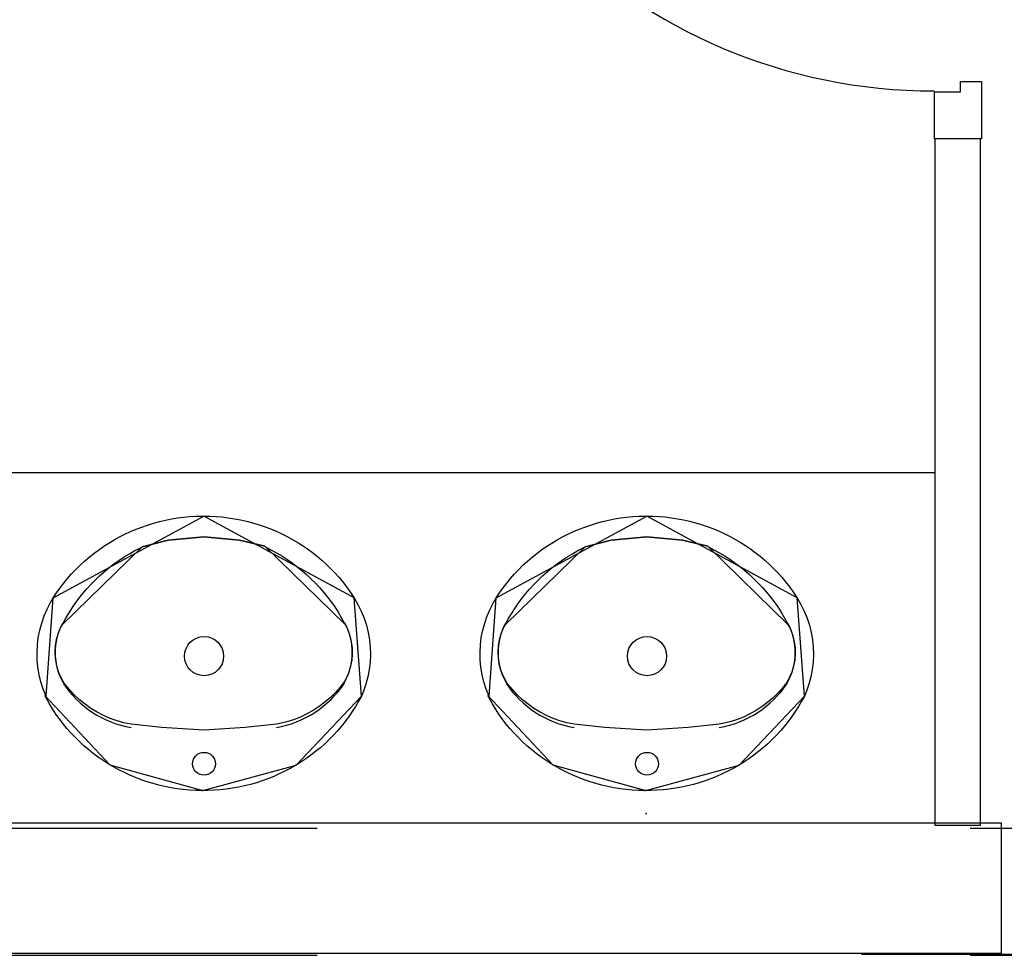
# Model space of a CAD drawing. Header units: millimetres. Extents: x -15 to 127, y -65 to 67.
# Tile 430 of 476: x 112.65 to 112.8, y 30.035 to 30.178. Entities that reach past the tile are written whole.
import ezdxf

# ---------------------------------------------------------------- set-up
doc = ezdxf.new("R2010")
doc.units = ezdxf.units.MM
doc.header["$MEASUREMENT"] = 0
doc.linetypes.add('PC_DASH_2', pattern=[0.125, 0.05555555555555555, -0.06944444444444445])
doc.layers.add('Calque 5', color=7, linetype='Continuous')

# ---------------------------------------------------------------- blocks, each defined once
blk = doc.blocks.new('PD_31655')
at = {"layer": 'Calque 5', "color": 0}
for p, q in [((45.25850245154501, -36.75843498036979), (45.25850245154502, -36.76723442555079)), ((45.25129266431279, -36.76002463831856), (45.25129266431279, -36.76723442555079)), ((45.25850245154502, -36.76723442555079), (45.25129266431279, -36.76723442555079))]:
    blk.add_line(p, q, dxfattribs=at)
blk.add_lwpolyline([(45.25129266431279, -36.76002463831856), (45.25529810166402, -36.76002463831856), (45.25529810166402, -36.75843498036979), (45.25850245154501, -36.75843498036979), (45.25850245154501, -36.76002463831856)], dxfattribs=at)
blk = doc.blocks.new('PD_31656')
at = {"layer": 'Calque 5', "color": 0}
for points in [[(45.17358429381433, -36.68090365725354), (45.17358429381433, -36.6768982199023), (45.16822945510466, -36.6768982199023), (45.16822945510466, -36.68090365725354), (45.17358429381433, -36.68090365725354)], [(45.25122945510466, -36.68090365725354), (45.25122945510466, -36.6768982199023), (45.24587461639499, -36.6768982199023), (45.24587461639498, -36.68090365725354), (45.25122945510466, -36.68090365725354)]]:
    blk.add_lwpolyline(points, dxfattribs=at)
blk = doc.blocks.new('PD_31654')
at = {"layer": 'Calque 5', "color": 0}
blk.add_line((45.25850245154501, -36.67189142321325), (45.25129266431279, -36.67189142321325), dxfattribs=at)
for points in [[(45.25529810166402, -36.6768982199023), (45.25529810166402, -36.67848787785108), (45.25850245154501, -36.67848787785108), (45.25850245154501, -36.67189142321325), (45.25129266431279, -36.67189142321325), (45.25129266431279, -36.6768982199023), (45.25529810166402, -36.6768982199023)], [(45.16818537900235, -36.6768982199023), (45.16818537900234, -36.68090365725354), (45.25129266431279, -36.68090365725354), (45.25129266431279, -36.6768982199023), (45.16818537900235, -36.6768982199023)]]:
    blk.add_lwpolyline(points, dxfattribs=at)
blk.add_arc((45.25129266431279, -36.67689821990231), 0.08300000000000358, 180, 270, dxfattribs=at)
at = {"layer": 'Calque 5'}
for name in ['PD_31656', 'PD_31655']:
    blk.add_blockref(name, (0, 0), dxfattribs=at)
blk = doc.blocks.new('PD_31659')
at = {"layer": 'Calque 5', "color": 0}
for points in [[(45.13945478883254, -36.82499152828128), (45.14039806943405, -36.82500968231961), (45.14134012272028, -36.82505965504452), (45.14227979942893, -36.82514138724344), (45.14321595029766, -36.82525477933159), (45.14414744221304, -36.82539969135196), (45.14507313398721, -36.82557594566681), (45.14599189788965, -36.82578332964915), (45.14690261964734, -36.82602159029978), (45.14780418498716, -36.82629043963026), (45.14869549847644, -36.82658954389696), (45.14957547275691, -36.82691854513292), (45.15044303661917, -36.82727703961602), (45.1512971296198, -36.82766458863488), (45.15213671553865, -36.82808072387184), (45.15296077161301, -36.828524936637), (45.15376828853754, -36.82899668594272), (45.15455828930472, -36.8294953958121), (45.15532980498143, -36.83002045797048), (45.15608190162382, -36.83057123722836), (45.15681365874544, -36.83114705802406), (45.15752418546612, -36.83174722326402), (45.15821261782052, -36.83237099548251), (45.1588781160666, -36.83301762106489), (45.15951986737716, -36.83368630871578), (45.16013709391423, -36.83437624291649), (45.16072904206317, -36.835086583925), (45.16129498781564, -36.83581647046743), (45.16183424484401, -36.83656500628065), (45.16234615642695, -36.83733128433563), (45.16247784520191, -36.83753830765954), (45.16305980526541, -36.83853351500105), (45.16356843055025, -36.8395652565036), (45.16400138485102, -36.84062879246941), (45.1643565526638, -36.84171893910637), (45.16463220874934, -36.84283038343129), (45.16482700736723, -36.84395771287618), (45.16494000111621, -36.8450954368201), (45.16497063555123, -36.84623800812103), (45.1649187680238, -36.84737986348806), (45.16478464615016, -36.84851543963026), (45.16456892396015, -36.84963920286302), (45.16427265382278, -36.85074567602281), (45.16389727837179, -36.85182947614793), (45.163594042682, -36.85255916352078), (45.16315798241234, -36.85336889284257), (45.16269273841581, -36.85416348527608), (45.16219909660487, -36.85494189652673), (45.16167765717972, -36.85570317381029), (45.16112905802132, -36.85644639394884), (45.16055396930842, -36.85717064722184), (45.15995308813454, -36.85787505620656), (45.15932714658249, -36.85855875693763), (45.15867690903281, -36.85922092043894), (45.15800316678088, -36.85986073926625), (45.15730674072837, -36.86047743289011), (45.15658848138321, -36.86107025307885), (45.1558492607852, -36.86163847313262), (45.15508998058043, -36.86218140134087), (45.1543115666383, -36.86269837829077), (45.15351496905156, -36.8631887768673), (45.15270115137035, -36.86365199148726), (45.15187111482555, -36.8640874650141), (45.15102586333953, -36.86449466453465), (45.15016642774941, -36.86487309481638), (45.14929385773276, -36.86522229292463), (45.1484092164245, -36.86554183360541), (45.1475135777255, -36.865831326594), (45.14660803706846, -36.86609042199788), (45.14569369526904, -36.8663188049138), (45.14477166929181, -36.86651619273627), (45.14384307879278, -36.86668234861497), (45.14290905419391, -36.86681707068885), (45.14197073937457, -36.8669201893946), (45.14102927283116, -36.86699158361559), (45.140085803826, -36.86703116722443), (45.13914147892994, -36.86703888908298), (45.13819745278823, -36.8670147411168), (45.13725487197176, -36.8669587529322), (45.13631488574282, -36.86687099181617), (45.13537864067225, -36.86675156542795), (45.13444727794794, -36.86660061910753), (45.13352192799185, -36.86641833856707), (45.13260372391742, -36.86620494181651), (45.13169377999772, -36.8659606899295), (45.13079320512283, -36.8656858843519), (45.12990310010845, -36.86538085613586), (45.12902454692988, -36.86504597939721), (45.12815861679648, -36.86468165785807), (45.12730636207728, -36.86428834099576), (45.12646882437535, -36.86386650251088), (45.12564702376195, -36.86341666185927), (45.12484195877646, -36.86293936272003), (45.1240546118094, -36.86243518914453), (45.12328594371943, -36.86190475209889), (45.12253689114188, -36.86134870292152), (45.12180836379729, -36.86076771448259), (45.12110124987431, -36.86016249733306), (45.12041641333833, -36.8595337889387), (45.11975468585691, -36.85888235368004), (45.11911687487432, -36.85820898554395), (45.11850375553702, -36.85751450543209), (45.11791607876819, -36.85679976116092), (45.11735455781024, -36.85606561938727), (45.1168198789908, -36.85531297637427), (45.11631268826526, -36.85454274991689), (45.11583361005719, -36.85375587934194), (45.11538322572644, -36.8529533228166), (45.11512928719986, -36.85246914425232), (45.11531555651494, -36.85255916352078), (45.11488679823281, -36.85149403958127), (45.11453593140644, -36.85040259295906), (45.11426465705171, -36.84929013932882), (45.11407430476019, -36.84816209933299), (45.11396579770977, -36.84702396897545), (45.11393966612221, -36.84588129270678), (45.11399603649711, -36.84473963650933), (45.1141346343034, -36.84360456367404), (45.1143547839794, -36.84248160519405), (45.11465541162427, -36.84137623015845), (45.11503505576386, -36.84029382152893), (45.11549186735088, -36.83923965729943), (45.11602361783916, -36.83821887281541), (45.11643161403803, -36.83753859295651), (45.11693626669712, -36.83676747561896), (45.1174682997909, -36.83601412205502), (45.11802720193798, -36.83527918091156), (45.11861228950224, -36.83456354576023), (45.11922285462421, -36.83386809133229), (45.11985814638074, -36.83319366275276), (45.12051739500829, -36.83254108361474), (45.12119979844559, -36.83191114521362), (45.12190452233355, -36.83130462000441), (45.12263070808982, -36.83072224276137), (45.12337747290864, -36.83016472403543), (45.12414390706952, -36.82963274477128), (45.12492907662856, -36.82912695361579), (45.12573202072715, -36.82864796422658), (45.12655176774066, -36.82819636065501), (45.12738731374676, -36.82777269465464), (45.12823764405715, -36.82737748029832), (45.12910172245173, -36.82701120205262), (45.12997849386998, -36.82667430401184), (45.13086688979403, -36.8263671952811), (45.13176583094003, -36.8260902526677), (45.13267422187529, -36.82584381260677), (45.13359095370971, -36.82562817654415), (45.13451490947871, -36.82544360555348), (45.13544496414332, -36.82529032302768), (45.13637998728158, -36.82516852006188), (45.13731883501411, -36.82507834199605), (45.13826036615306, -36.8250198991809), (45.13920343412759, -36.82499326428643), (45.13945479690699, -36.8249915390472)], [(45.11643174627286, -36.83753832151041), (45.13945479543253, -36.8249915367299)], [(45.16247784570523, -36.83753830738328), (45.13945478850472, -36.82499152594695)], [(45.11531555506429, -36.85255916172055), (45.11643161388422, -36.83753859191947)], [(45.16359404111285, -36.85255916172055), (45.16247798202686, -36.83753859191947)], [(45.11512928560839, -36.85246914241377), (45.12508494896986, -36.86308737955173), (45.13933293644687, -36.86703989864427), (45.15359651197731, -36.86314029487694), (45.16359426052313, -36.85255908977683)]]:
    blk.add_lwpolyline(points, dxfattribs=at)
blk = doc.blocks.new('PD_31660')
at = {"layer": 'Calque 5', "color": 0}
for points in [[(45.11782696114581, -36.84158604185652), (45.11827055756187, -36.84076136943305), (45.11874364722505, -36.8399521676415), (45.11924565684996, -36.83915942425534), (45.11977597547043, -36.8383841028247), (45.12033395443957, -36.83762714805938), (45.12091891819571, -36.83688948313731), (45.12153014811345, -36.83617200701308), (45.12216690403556, -36.83547559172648), (45.12282841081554, -36.83480109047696), (45.12351385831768, -36.83414931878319), (45.1242224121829, -36.83352107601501), (45.12495321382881, -36.83291712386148), (45.12570536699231, -36.83233820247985), (45.12647795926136, -36.83178501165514), (45.12727004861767, -36.8312582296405), (45.12808066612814, -36.8307584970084), (45.12890883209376, -36.830286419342), (45.12975352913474, -36.8298425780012), (45.13001297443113, -36.82971355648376), (45.13402467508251, -36.82867928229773), (45.13950130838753, -36.82818450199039), (45.14495478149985, -36.82870167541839), (45.14880360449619, -36.8296235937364), (45.14889663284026, -36.8297135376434), (45.14974614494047, -36.83014870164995), (45.15057943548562, -36.8306122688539), (45.15139548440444, -36.83110367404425), (45.15219329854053, -36.83162231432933), (45.15297190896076, -36.83216755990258), (45.15373036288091, -36.83273874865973), (45.15446773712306, -36.83333518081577), (45.15518313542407, -36.83395613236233), (45.15587568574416, -36.8346008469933), (45.15654454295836, -36.8352685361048), (45.15718889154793, -36.83595838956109), (45.15780795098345, -36.83666956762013), (45.15840095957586, -36.83740119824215), (45.15896720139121, -36.83815239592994), (45.15950598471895, -36.83892224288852), (45.16001665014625, -36.83970980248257), (45.16049858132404, -36.84051411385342), (45.160951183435, -36.84133419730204), (45.16108264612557, -36.84158602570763), (45.16150054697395, -36.84243785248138), (45.1618240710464, -36.84332724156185), (45.16204967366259, -36.84424445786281), (45.16217488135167, -36.84517945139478), (45.16219832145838, -36.84612197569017), (45.16211973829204, -36.84706170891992), (45.16193999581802, -36.84798834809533), (45.16166105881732, -36.84889174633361), (45.16128598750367, -36.8497620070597), (45.16098962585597, -36.85031034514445), (45.16033542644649, -36.85118209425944), (45.15961994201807, -36.85200742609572), (45.15884665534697, -36.8527824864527), (45.15801933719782, -36.85350350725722), (45.15714201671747, -36.8541669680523), (45.15621896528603, -36.85476964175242), (45.15525468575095, -36.85530858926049), (45.15425386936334, -36.85578118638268), (45.15322139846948, -36.85618513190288), (45.15216229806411, -36.85651845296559), (45.1510817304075, -36.85677953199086), (45.15057104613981, -36.85687636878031), (45.14580352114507, -36.85739354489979), (45.13950130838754, -36.85777579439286), (45.13301296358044, -36.85735981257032), (45.12833855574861, -36.85687636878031), (45.12724976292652, -36.85664949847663), (45.12617998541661, -36.85634974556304), (45.12513443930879, -36.85597857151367), (45.12411821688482, -36.85553777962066), (45.12313627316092, -36.85502952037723), (45.1221933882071, -36.85445627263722), (45.12129415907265, -36.85382082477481), (45.1204429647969, -36.85312627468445), (45.11964395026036, -36.85237600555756), (45.1189010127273, -36.85157367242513), (45.1182177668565, -36.85072318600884), (45.11791998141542, -36.8503105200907), (45.11748400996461, -36.8494670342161), (45.11714158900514, -36.84858428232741), (45.11689648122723, -36.84767175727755), (45.11675136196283, -36.84673945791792), (45.11670782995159, -36.84579760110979), (45.11676635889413, -36.84485650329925), (45.11692630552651, -36.84392647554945), (45.11718591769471, -36.84301771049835), (45.11754235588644, -36.84214015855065), (45.11782696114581, -36.84158603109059)], [(45.14880360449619, -36.8296235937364), (45.14495478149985, -36.82870167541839), (45.13950130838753, -36.82818450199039), (45.13402467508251, -36.82867928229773), (45.13001314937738, -36.82971371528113)], [(45.11782696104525, -36.84158604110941), (45.13001297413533, -36.82971355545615)], [(45.16108264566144, -36.84158602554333), (45.14889663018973, -36.82971353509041)], [(45.15057104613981, -36.85687636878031), (45.14580352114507, -36.85739354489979), (45.13950130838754, -36.85777579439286), (45.13301296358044, -36.85735981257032), (45.12833855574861, -36.85687636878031)]]:
    blk.add_lwpolyline(points, dxfattribs=at)
for centre, radius, start, end in [((45.12602314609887, -36.84586694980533), 0.00931559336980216, 151.6224822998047, 209.5588531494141), ((45.15288645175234, -36.84586694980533), 0.009315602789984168, 330.4411468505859, 28.37751770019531), ((45.13115373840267, -36.8416895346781), 0.01595715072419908, 213.9699401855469, 259.8386077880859), ((45.14775585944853, -36.84168952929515), 0.01595716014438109, 280.161392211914, 326.0300598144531)]:
    blk.add_arc(centre, radius, start, end, dxfattribs=at)
blk = doc.blocks.new('PD_31658')
at = {"layer": 'Calque 5', "color": 0}
for points in [[(45.14880360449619, -36.8296235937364), (45.14495478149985, -36.82870167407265), (45.13950130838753, -36.82818450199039), (45.13402467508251, -36.828679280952), (45.13001314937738, -36.82971371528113)], [(45.11782696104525, -36.84158604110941), (45.13001297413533, -36.82971355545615)], [(45.16108264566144, -36.84158602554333), (45.14889663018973, -36.82971353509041)], [(45.15057104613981, -36.85687636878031), (45.14580351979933, -36.85739354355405), (45.13950130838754, -36.85777579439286), (45.13301296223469, -36.85735981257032), (45.12833855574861, -36.85687636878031)]]:
    blk.add_lwpolyline(points, dxfattribs=at)
for centre, radius in [((45.1395067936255, -36.84644914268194), 0.002999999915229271), ((45.13950182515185, -36.86293267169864), 0.001750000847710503)]:
    blk.add_circle(centre, radius, dxfattribs=at)
for centre, radius, start, end in [((45.12602314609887, -36.84586694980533), 0.00931559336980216, 151.6224822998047, 209.5588531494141), ((45.15288645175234, -36.84586694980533), 0.009315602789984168, 330.4411468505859, 28.37751770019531), ((45.13115373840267, -36.8416895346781), 0.01595715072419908, 213.9699401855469, 259.8386077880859), ((45.14775585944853, -36.84168952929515), 0.01595716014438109, 280.161392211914, 326.0300598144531)]:
    blk.add_arc(centre, radius, start, end, dxfattribs=at)
at = {"layer": 'Calque 5'}
for name in ['PD_31659', 'PD_31660']:
    blk.add_blockref(name, (0, 0), dxfattribs=at)
blk = doc.blocks.new('PD_31663')
at = {"layer": 'Calque 5', "color": 0}
for points in [[(45.20726535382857, -36.82499152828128), (45.20820863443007, -36.82500968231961), (45.20915068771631, -36.82505965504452), (45.21009036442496, -36.82514138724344), (45.21102651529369, -36.82525477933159), (45.21195800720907, -36.82539969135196), (45.21288369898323, -36.82557594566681), (45.21380246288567, -36.82578332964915), (45.21471318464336, -36.82602159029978), (45.21561474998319, -36.82629043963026), (45.21650606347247, -36.82658954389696), (45.21738603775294, -36.82691854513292), (45.2182536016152, -36.82727703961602), (45.21910769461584, -36.82766458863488), (45.21994728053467, -36.82808072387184), (45.22077133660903, -36.828524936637), (45.22157885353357, -36.82899668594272), (45.22236885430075, -36.8294953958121), (45.22314036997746, -36.83002045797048), (45.22389246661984, -36.83057123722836), (45.22462422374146, -36.83114705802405), (45.22533475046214, -36.83174722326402), (45.22602318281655, -36.83237099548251), (45.22668868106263, -36.83301762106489), (45.22733043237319, -36.83368630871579), (45.22794765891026, -36.83437624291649), (45.2285396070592, -36.835086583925), (45.22910555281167, -36.83581647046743), (45.22964480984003, -36.83656500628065), (45.23015672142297, -36.83733128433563), (45.23028841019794, -36.83753830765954), (45.23087037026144, -36.83853351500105), (45.23137899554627, -36.8395652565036), (45.23181194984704, -36.84062879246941), (45.23216711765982, -36.84171893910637), (45.23244277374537, -36.84283038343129), (45.23263757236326, -36.84395771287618), (45.23275056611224, -36.8450954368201), (45.23278120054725, -36.84623800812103), (45.23272933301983, -36.84737986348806), (45.23259521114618, -36.84851543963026), (45.23237948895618, -36.84963920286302), (45.2320832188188, -36.85074567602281), (45.23170784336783, -36.85182947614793), (45.23140460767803, -36.85255916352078), (45.23096854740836, -36.85336889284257), (45.23050330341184, -36.85416348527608), (45.2300096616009, -36.85494189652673), (45.22948822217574, -36.85570317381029), (45.22893962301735, -36.85644639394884), (45.22836453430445, -36.85717064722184), (45.22776365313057, -36.85787505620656), (45.22713771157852, -36.85855875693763), (45.22648747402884, -36.85922092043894), (45.22581373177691, -36.85986073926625), (45.2251173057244, -36.86047743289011), (45.22439904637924, -36.86107025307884), (45.22365982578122, -36.86163847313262), (45.22290054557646, -36.86218140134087), (45.22212213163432, -36.86269837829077), (45.22132553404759, -36.8631887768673), (45.22051171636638, -36.86365199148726), (45.21968167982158, -36.8640874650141), (45.21883642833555, -36.86449466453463), (45.21797699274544, -36.86487309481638), (45.21710442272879, -36.86522229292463), (45.21621978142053, -36.86554183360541), (45.21532414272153, -36.865831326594), (45.21441860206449, -36.86609042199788), (45.21350426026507, -36.8663188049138), (45.21258223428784, -36.86651619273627), (45.2116536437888, -36.86668234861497), (45.21071961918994, -36.86681707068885), (45.20978130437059, -36.8669201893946), (45.20883983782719, -36.86699158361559), (45.20789636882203, -36.86703116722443), (45.20695204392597, -36.86703888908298), (45.20600801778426, -36.86701474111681), (45.20506543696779, -36.8669587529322), (45.20412545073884, -36.86687099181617), (45.20318920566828, -36.86675156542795), (45.20225784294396, -36.86660061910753), (45.20133249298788, -36.86641833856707), (45.20041428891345, -36.86620494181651), (45.19950434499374, -36.8659606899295), (45.19860377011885, -36.8656858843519), (45.19771366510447, -36.86538085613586), (45.1968351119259, -36.86504597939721), (45.19596918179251, -36.86468165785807), (45.19511692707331, -36.86428834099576), (45.19427938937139, -36.86386650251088), (45.19345758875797, -36.86341666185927), (45.19265252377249, -36.86293936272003), (45.19186517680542, -36.86243518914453), (45.19109650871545, -36.86190475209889), (45.19034745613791, -36.86134870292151), (45.18961892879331, -36.86076771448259), (45.18891181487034, -36.86016249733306), (45.18822697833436, -36.8595337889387), (45.18756525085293, -36.85888235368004), (45.18692743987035, -36.85820898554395), (45.18631432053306, -36.85751450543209), (45.18572664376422, -36.85679976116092), (45.18516512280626, -36.85606561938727), (45.18463044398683, -36.85531297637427), (45.1841232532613, -36.85454274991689), (45.18364417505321, -36.85375587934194), (45.18319379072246, -36.8529533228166), (45.18293985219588, -36.85246914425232), (45.18312612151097, -36.85255916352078), (45.18269736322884, -36.85149403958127), (45.18234649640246, -36.85040259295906), (45.18207522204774, -36.84929013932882), (45.18188486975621, -36.84816209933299), (45.1817763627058, -36.84702396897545), (45.18175023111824, -36.84588129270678), (45.18180660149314, -36.84473963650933), (45.18194519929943, -36.84360456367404), (45.18216534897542, -36.84248160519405), (45.18246597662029, -36.84137623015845), (45.18284562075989, -36.84029382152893), (45.18330243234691, -36.83923965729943), (45.18383418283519, -36.83821887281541), (45.18424217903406, -36.83753859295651), (45.18474683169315, -36.83676747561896), (45.18527886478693, -36.83601412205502), (45.18583776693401, -36.83527918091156), (45.18642285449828, -36.83456354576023), (45.18703341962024, -36.83386809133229), (45.18766871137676, -36.83319366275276), (45.18832796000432, -36.83254108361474), (45.18901036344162, -36.83191114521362), (45.18971508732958, -36.83130462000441), (45.19044127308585, -36.83072224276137), (45.19118803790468, -36.83016472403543), (45.19195447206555, -36.82963274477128), (45.1927396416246, -36.82912695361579), (45.19354258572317, -36.82864796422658), (45.19436233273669, -36.82819636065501), (45.19519787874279, -36.82777269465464), (45.19604820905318, -36.82737748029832), (45.19691228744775, -36.82701120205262), (45.19778905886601, -36.82667430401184), (45.19867745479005, -36.8263671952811), (45.19957639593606, -36.8260902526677), (45.20048478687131, -36.82584381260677), (45.20140151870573, -36.82562817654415), (45.20232547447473, -36.82544360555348), (45.20325552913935, -36.82529032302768), (45.20419055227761, -36.82516852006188), (45.20512940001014, -36.82507834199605), (45.20607093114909, -36.8250198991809), (45.20701399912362, -36.82499326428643), (45.20726536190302, -36.8249915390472)], [(45.18424231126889, -36.8375383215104), (45.20726536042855, -36.82499153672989)], [(45.23028841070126, -36.83753830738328), (45.20726535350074, -36.82499152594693)], [(45.18312612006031, -36.85255916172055), (45.18424217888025, -36.83753859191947)], [(45.23140460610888, -36.85255916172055), (45.23028854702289, -36.83753859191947)], [(45.18293985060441, -36.85246914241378), (45.19289551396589, -36.86308737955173), (45.2071435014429, -36.86703989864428), (45.22140707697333, -36.86314029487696), (45.23140482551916, -36.85255908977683)]]:
    blk.add_lwpolyline(points, dxfattribs=at)
blk = doc.blocks.new('PD_31664')
at = {"layer": 'Calque 5', "color": 0}
for points in [[(45.18563752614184, -36.84158604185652), (45.18608112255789, -36.84076136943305), (45.18655421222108, -36.8399521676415), (45.18705622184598, -36.83915942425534), (45.18758654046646, -36.8383841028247), (45.1881445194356, -36.83762714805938), (45.18872948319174, -36.83688948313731), (45.18934071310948, -36.83617200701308), (45.18997746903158, -36.83547559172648), (45.19063897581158, -36.83480109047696), (45.1913244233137, -36.83414931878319), (45.19203297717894, -36.83352107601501), (45.19276377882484, -36.83291712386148), (45.19351593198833, -36.83233820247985), (45.19428852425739, -36.83178501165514), (45.1950806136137, -36.8312582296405), (45.19589123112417, -36.8307584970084), (45.19671939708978, -36.830286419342), (45.19756409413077, -36.8298425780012), (45.19782353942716, -36.82971355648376), (45.20183524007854, -36.82867928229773), (45.20731187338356, -36.82818450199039), (45.21276534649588, -36.82870167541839), (45.21661416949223, -36.8296235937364), (45.21670719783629, -36.8297135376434), (45.21755670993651, -36.83014870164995), (45.21839000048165, -36.8306122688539), (45.21920604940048, -36.83110367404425), (45.22000386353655, -36.83162231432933), (45.22078247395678, -36.83216755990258), (45.22154092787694, -36.83273874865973), (45.22227830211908, -36.83333518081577), (45.2229937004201, -36.83395613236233), (45.22368625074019, -36.8346008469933), (45.22435510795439, -36.8352685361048), (45.22499945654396, -36.83595838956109), (45.22561851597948, -36.83666956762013), (45.22621152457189, -36.83740119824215), (45.22677776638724, -36.83815239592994), (45.22731654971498, -36.83892224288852), (45.22782721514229, -36.83970980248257), (45.22830914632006, -36.84051411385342), (45.22876174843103, -36.84133419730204), (45.22889321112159, -36.84158602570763), (45.22931111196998, -36.84243785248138), (45.22963463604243, -36.84332724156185), (45.22986023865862, -36.84424445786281), (45.2299854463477, -36.84517945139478), (45.23000888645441, -36.84612197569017), (45.22993030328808, -36.84706170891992), (45.22975056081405, -36.84798834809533), (45.22947162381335, -36.84889174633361), (45.2290965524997, -36.8497620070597), (45.228800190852, -36.85031034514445), (45.22814599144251, -36.85118209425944), (45.22743050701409, -36.85200742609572), (45.22665722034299, -36.8527824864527), (45.22582990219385, -36.85350350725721), (45.22495258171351, -36.8541669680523), (45.22402953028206, -36.85476964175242), (45.22306525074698, -36.8553085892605), (45.22206443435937, -36.85578118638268), (45.22103196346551, -36.85618513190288), (45.21997286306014, -36.85651845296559), (45.21889229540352, -36.85677953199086), (45.21838161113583, -36.85687636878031), (45.21361408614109, -36.85739354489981), (45.20731187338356, -36.85777579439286), (45.20082352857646, -36.85735981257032), (45.19614912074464, -36.85687636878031), (45.19506032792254, -36.85664949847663), (45.19399055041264, -36.85634974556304), (45.19294500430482, -36.85597857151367), (45.19192878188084, -36.85553777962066), (45.19094683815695, -36.85502952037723), (45.19000395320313, -36.85445627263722), (45.18910472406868, -36.85382082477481), (45.18825352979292, -36.85312627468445), (45.1874545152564, -36.85237600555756), (45.18671157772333, -36.85157367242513), (45.18602833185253, -36.85072318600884), (45.18573054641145, -36.8503105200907), (45.18529457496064, -36.8494670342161), (45.18495215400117, -36.84858428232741), (45.18470704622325, -36.84767175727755), (45.18456192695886, -36.84673945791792), (45.18451839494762, -36.84579760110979), (45.18457692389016, -36.84485650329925), (45.18473687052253, -36.84392647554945), (45.18499648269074, -36.84301771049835), (45.18535292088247, -36.84214015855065), (45.18563752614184, -36.84158603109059)], [(45.21661416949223, -36.8296235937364), (45.21276534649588, -36.82870167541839), (45.20731187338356, -36.82818450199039), (45.20183524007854, -36.82867928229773), (45.19782371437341, -36.82971371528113)], [(45.18563752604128, -36.84158604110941), (45.19782353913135, -36.82971355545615)], [(45.22889321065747, -36.84158602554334), (45.21670719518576, -36.82971353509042)], [(45.21838161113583, -36.85687636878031), (45.21361408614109, -36.85739354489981), (45.20731187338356, -36.85777579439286), (45.20082352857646, -36.85735981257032), (45.19614912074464, -36.85687636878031)]]:
    blk.add_lwpolyline(points, dxfattribs=at)
for centre, radius, start, end in [((45.1938337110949, -36.84586694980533), 0.00931559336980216, 151.6224822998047, 209.5588531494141), ((45.22069701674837, -36.84586694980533), 0.009315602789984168, 330.4411468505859, 28.37751770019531), ((45.1989643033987, -36.8416895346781), 0.01595715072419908, 213.9699401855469, 259.8386077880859), ((45.21556642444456, -36.84168952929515), 0.01595716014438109, 280.161392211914, 326.0300598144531)]:
    blk.add_arc(centre, radius, start, end, dxfattribs=at)
blk = doc.blocks.new('PD_31662')
at = {"layer": 'Calque 5', "color": 0}
for points in [[(45.21661416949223, -36.8296235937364), (45.21276534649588, -36.82870167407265), (45.20731187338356, -36.82818450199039), (45.20183524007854, -36.828679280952), (45.19782371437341, -36.82971371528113)], [(45.18563752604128, -36.84158604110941), (45.19782353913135, -36.82971355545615)], [(45.22889321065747, -36.84158602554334), (45.21670719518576, -36.82971353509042)], [(45.21838161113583, -36.85687636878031), (45.21361408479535, -36.85739354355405), (45.20731187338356, -36.85777579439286), (45.20082352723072, -36.85735981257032), (45.19614912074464, -36.85687636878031)]]:
    blk.add_lwpolyline(points, dxfattribs=at)
for centre, radius in [((45.20731735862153, -36.84644914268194), 0.002999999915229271), ((45.20731239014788, -36.86293267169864), 0.001750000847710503)]:
    blk.add_circle(centre, radius, dxfattribs=at)
for centre, radius, start, end in [((45.1938337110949, -36.84586694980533), 0.00931559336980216, 151.6224822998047, 209.5588531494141), ((45.22069701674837, -36.84586694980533), 0.009315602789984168, 330.4411468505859, 28.37751770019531), ((45.1989643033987, -36.8416895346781), 0.01595715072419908, 213.9699401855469, 259.8386077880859), ((45.21556642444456, -36.84168952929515), 0.01595716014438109, 280.161392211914, 326.0300598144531)]:
    blk.add_arc(centre, radius, start, end, dxfattribs=at)
at = {"layer": 'Calque 5'}
for name in ['PD_31663', 'PD_31664']:
    blk.add_blockref(name, (0, 0), dxfattribs=at)
blk = doc.blocks.new('PD_33001')
at = {"layer": 'Calque 5', "color": 0}
for p, q in [((45.25850245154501, -36.75843498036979), (45.25850245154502, -36.76723442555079)), ((45.25129266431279, -36.76002463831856), (45.25129266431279, -36.76723442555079)), ((45.25850245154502, -36.76723442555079), (45.25129266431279, -36.76723442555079))]:
    blk.add_line(p, q, dxfattribs=at)
blk.add_lwpolyline([(45.25129266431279, -36.76002463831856), (45.25529810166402, -36.76002463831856), (45.25529810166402, -36.75843498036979), (45.25850245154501, -36.75843498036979), (45.25850245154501, -36.76002463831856)], dxfattribs=at)
blk = doc.blocks.new('PD_33002')
at = {"layer": 'Calque 5', "color": 0}
for points in [[(45.17358429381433, -36.68090365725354), (45.17358429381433, -36.6768982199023), (45.16822945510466, -36.6768982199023), (45.16822945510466, -36.68090365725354), (45.17358429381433, -36.68090365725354)], [(45.25122945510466, -36.68090365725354), (45.25122945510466, -36.6768982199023), (45.24587461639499, -36.6768982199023), (45.24587461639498, -36.68090365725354), (45.25122945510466, -36.68090365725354)]]:
    blk.add_lwpolyline(points, dxfattribs=at)
blk = doc.blocks.new('PD_33000')
at = {"layer": 'Calque 5', "color": 0}
blk.add_line((45.25850245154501, -36.67189142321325), (45.25129266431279, -36.67189142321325), dxfattribs=at)
for points in [[(45.25529810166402, -36.6768982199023), (45.25529810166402, -36.67848787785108), (45.25850245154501, -36.67848787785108), (45.25850245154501, -36.67189142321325), (45.25129266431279, -36.67189142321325), (45.25129266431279, -36.6768982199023), (45.25529810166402, -36.6768982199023)], [(45.16818537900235, -36.6768982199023), (45.16818537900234, -36.68090365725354), (45.25129266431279, -36.68090365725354), (45.25129266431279, -36.6768982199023), (45.16818537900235, -36.6768982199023)]]:
    blk.add_lwpolyline(points, dxfattribs=at)
blk.add_arc((45.25129266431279, -36.67689821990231), 0.08300000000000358, 180, 270, dxfattribs=at)
at = {"layer": 'Calque 5'}
for name in ['PD_33002', 'PD_33001']:
    blk.add_blockref(name, (0, 0), dxfattribs=at)
blk = doc.blocks.new('PD_33005')
at = {"layer": 'Calque 5', "color": 0}
for points in [[(45.13945478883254, -36.82499152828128), (45.14039806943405, -36.82500968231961), (45.14134012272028, -36.82505965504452), (45.14227979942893, -36.82514138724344), (45.14321595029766, -36.82525477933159), (45.14414744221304, -36.82539969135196), (45.14507313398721, -36.82557594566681), (45.14599189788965, -36.82578332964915), (45.14690261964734, -36.82602159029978), (45.14780418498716, -36.82629043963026), (45.14869549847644, -36.82658954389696), (45.14957547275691, -36.82691854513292), (45.15044303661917, -36.82727703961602), (45.1512971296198, -36.82766458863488), (45.15213671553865, -36.82808072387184), (45.15296077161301, -36.828524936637), (45.15376828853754, -36.82899668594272), (45.15455828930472, -36.8294953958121), (45.15532980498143, -36.83002045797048), (45.15608190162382, -36.83057123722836), (45.15681365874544, -36.83114705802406), (45.15752418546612, -36.83174722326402), (45.15821261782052, -36.83237099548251), (45.1588781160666, -36.83301762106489), (45.15951986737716, -36.83368630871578), (45.16013709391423, -36.83437624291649), (45.16072904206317, -36.835086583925), (45.16129498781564, -36.83581647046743), (45.16183424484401, -36.83656500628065), (45.16234615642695, -36.83733128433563), (45.16247784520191, -36.83753830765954), (45.16305980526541, -36.83853351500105), (45.16356843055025, -36.8395652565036), (45.16400138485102, -36.84062879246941), (45.1643565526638, -36.84171893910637), (45.16463220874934, -36.84283038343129), (45.16482700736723, -36.84395771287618), (45.16494000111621, -36.8450954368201), (45.16497063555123, -36.84623800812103), (45.1649187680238, -36.84737986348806), (45.16478464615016, -36.84851543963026), (45.16456892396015, -36.84963920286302), (45.16427265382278, -36.85074567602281), (45.16389727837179, -36.85182947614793), (45.163594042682, -36.85255916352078), (45.16315798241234, -36.85336889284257), (45.16269273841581, -36.85416348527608), (45.16219909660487, -36.85494189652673), (45.16167765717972, -36.85570317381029), (45.16112905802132, -36.85644639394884), (45.16055396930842, -36.85717064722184), (45.15995308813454, -36.85787505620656), (45.15932714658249, -36.85855875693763), (45.15867690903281, -36.85922092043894), (45.15800316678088, -36.85986073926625), (45.15730674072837, -36.86047743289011), (45.15658848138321, -36.86107025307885), (45.1558492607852, -36.86163847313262), (45.15508998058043, -36.86218140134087), (45.1543115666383, -36.86269837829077), (45.15351496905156, -36.8631887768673), (45.15270115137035, -36.86365199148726), (45.15187111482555, -36.8640874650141), (45.15102586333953, -36.86449466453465), (45.15016642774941, -36.86487309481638), (45.14929385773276, -36.86522229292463), (45.1484092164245, -36.86554183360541), (45.1475135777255, -36.865831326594), (45.14660803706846, -36.86609042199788), (45.14569369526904, -36.8663188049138), (45.14477166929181, -36.86651619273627), (45.14384307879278, -36.86668234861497), (45.14290905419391, -36.86681707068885), (45.14197073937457, -36.8669201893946), (45.14102927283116, -36.86699158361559), (45.140085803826, -36.86703116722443), (45.13914147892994, -36.86703888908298), (45.13819745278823, -36.8670147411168), (45.13725487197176, -36.8669587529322), (45.13631488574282, -36.86687099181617), (45.13537864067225, -36.86675156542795), (45.13444727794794, -36.86660061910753), (45.13352192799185, -36.86641833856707), (45.13260372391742, -36.86620494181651), (45.13169377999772, -36.8659606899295), (45.13079320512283, -36.8656858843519), (45.12990310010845, -36.86538085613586), (45.12902454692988, -36.86504597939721), (45.12815861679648, -36.86468165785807), (45.12730636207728, -36.86428834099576), (45.12646882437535, -36.86386650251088), (45.12564702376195, -36.86341666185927), (45.12484195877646, -36.86293936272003), (45.1240546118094, -36.86243518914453), (45.12328594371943, -36.86190475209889), (45.12253689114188, -36.86134870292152), (45.12180836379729, -36.86076771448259), (45.12110124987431, -36.86016249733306), (45.12041641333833, -36.8595337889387), (45.11975468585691, -36.85888235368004), (45.11911687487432, -36.85820898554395), (45.11850375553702, -36.85751450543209), (45.11791607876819, -36.85679976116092), (45.11735455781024, -36.85606561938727), (45.1168198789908, -36.85531297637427), (45.11631268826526, -36.85454274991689), (45.11583361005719, -36.85375587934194), (45.11538322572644, -36.8529533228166), (45.11512928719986, -36.85246914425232), (45.11531555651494, -36.85255916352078), (45.11488679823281, -36.85149403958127), (45.11453593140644, -36.85040259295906), (45.11426465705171, -36.84929013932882), (45.11407430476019, -36.84816209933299), (45.11396579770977, -36.84702396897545), (45.11393966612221, -36.84588129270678), (45.11399603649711, -36.84473963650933), (45.1141346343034, -36.84360456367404), (45.1143547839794, -36.84248160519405), (45.11465541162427, -36.84137623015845), (45.11503505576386, -36.84029382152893), (45.11549186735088, -36.83923965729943), (45.11602361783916, -36.83821887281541), (45.11643161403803, -36.83753859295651), (45.11693626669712, -36.83676747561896), (45.1174682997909, -36.83601412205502), (45.11802720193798, -36.83527918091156), (45.11861228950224, -36.83456354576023), (45.11922285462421, -36.83386809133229), (45.11985814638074, -36.83319366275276), (45.12051739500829, -36.83254108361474), (45.12119979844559, -36.83191114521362), (45.12190452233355, -36.83130462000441), (45.12263070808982, -36.83072224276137), (45.12337747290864, -36.83016472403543), (45.12414390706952, -36.82963274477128), (45.12492907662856, -36.82912695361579), (45.12573202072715, -36.82864796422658), (45.12655176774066, -36.82819636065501), (45.12738731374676, -36.82777269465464), (45.12823764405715, -36.82737748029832), (45.12910172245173, -36.82701120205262), (45.12997849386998, -36.82667430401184), (45.13086688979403, -36.8263671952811), (45.13176583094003, -36.8260902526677), (45.13267422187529, -36.82584381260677), (45.13359095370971, -36.82562817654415), (45.13451490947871, -36.82544360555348), (45.13544496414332, -36.82529032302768), (45.13637998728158, -36.82516852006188), (45.13731883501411, -36.82507834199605), (45.13826036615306, -36.8250198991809), (45.13920343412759, -36.82499326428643), (45.13945479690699, -36.8249915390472)], [(45.11643174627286, -36.83753832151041), (45.13945479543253, -36.8249915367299)], [(45.16247784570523, -36.83753830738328), (45.13945478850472, -36.82499152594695)], [(45.11531555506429, -36.85255916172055), (45.11643161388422, -36.83753859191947)], [(45.16359404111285, -36.85255916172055), (45.16247798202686, -36.83753859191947)], [(45.11512928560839, -36.85246914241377), (45.12508494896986, -36.86308737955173), (45.13933293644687, -36.86703989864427), (45.15359651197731, -36.86314029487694), (45.16359426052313, -36.85255908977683)]]:
    blk.add_lwpolyline(points, dxfattribs=at)
blk = doc.blocks.new('PD_33006')
at = {"layer": 'Calque 5', "color": 0}
for points in [[(45.11782696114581, -36.84158604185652), (45.11827055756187, -36.84076136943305), (45.11874364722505, -36.8399521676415), (45.11924565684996, -36.83915942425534), (45.11977597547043, -36.8383841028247), (45.12033395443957, -36.83762714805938), (45.12091891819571, -36.83688948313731), (45.12153014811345, -36.83617200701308), (45.12216690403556, -36.83547559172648), (45.12282841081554, -36.83480109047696), (45.12351385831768, -36.83414931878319), (45.1242224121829, -36.83352107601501), (45.12495321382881, -36.83291712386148), (45.12570536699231, -36.83233820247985), (45.12647795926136, -36.83178501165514), (45.12727004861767, -36.8312582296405), (45.12808066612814, -36.8307584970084), (45.12890883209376, -36.830286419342), (45.12975352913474, -36.8298425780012), (45.13001297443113, -36.82971355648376), (45.13402467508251, -36.82867928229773), (45.13950130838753, -36.82818450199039), (45.14495478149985, -36.82870167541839), (45.14880360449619, -36.8296235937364), (45.14889663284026, -36.8297135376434), (45.14974614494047, -36.83014870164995), (45.15057943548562, -36.8306122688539), (45.15139548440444, -36.83110367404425), (45.15219329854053, -36.83162231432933), (45.15297190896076, -36.83216755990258), (45.15373036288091, -36.83273874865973), (45.15446773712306, -36.83333518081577), (45.15518313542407, -36.83395613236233), (45.15587568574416, -36.8346008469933), (45.15654454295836, -36.8352685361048), (45.15718889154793, -36.83595838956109), (45.15780795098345, -36.83666956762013), (45.15840095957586, -36.83740119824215), (45.15896720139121, -36.83815239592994), (45.15950598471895, -36.83892224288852), (45.16001665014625, -36.83970980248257), (45.16049858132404, -36.84051411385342), (45.160951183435, -36.84133419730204), (45.16108264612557, -36.84158602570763), (45.16150054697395, -36.84243785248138), (45.1618240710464, -36.84332724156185), (45.16204967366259, -36.84424445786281), (45.16217488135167, -36.84517945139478), (45.16219832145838, -36.84612197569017), (45.16211973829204, -36.84706170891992), (45.16193999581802, -36.84798834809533), (45.16166105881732, -36.84889174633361), (45.16128598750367, -36.8497620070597), (45.16098962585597, -36.85031034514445), (45.16033542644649, -36.85118209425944), (45.15961994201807, -36.85200742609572), (45.15884665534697, -36.8527824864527), (45.15801933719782, -36.85350350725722), (45.15714201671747, -36.8541669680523), (45.15621896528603, -36.85476964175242), (45.15525468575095, -36.85530858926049), (45.15425386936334, -36.85578118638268), (45.15322139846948, -36.85618513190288), (45.15216229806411, -36.85651845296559), (45.1510817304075, -36.85677953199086), (45.15057104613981, -36.85687636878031), (45.14580352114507, -36.85739354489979), (45.13950130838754, -36.85777579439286), (45.13301296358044, -36.85735981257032), (45.12833855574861, -36.85687636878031), (45.12724976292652, -36.85664949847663), (45.12617998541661, -36.85634974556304), (45.12513443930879, -36.85597857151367), (45.12411821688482, -36.85553777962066), (45.12313627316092, -36.85502952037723), (45.1221933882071, -36.85445627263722), (45.12129415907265, -36.85382082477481), (45.1204429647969, -36.85312627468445), (45.11964395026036, -36.85237600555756), (45.1189010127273, -36.85157367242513), (45.1182177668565, -36.85072318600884), (45.11791998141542, -36.8503105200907), (45.11748400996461, -36.8494670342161), (45.11714158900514, -36.84858428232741), (45.11689648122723, -36.84767175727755), (45.11675136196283, -36.84673945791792), (45.11670782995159, -36.84579760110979), (45.11676635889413, -36.84485650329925), (45.11692630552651, -36.84392647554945), (45.11718591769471, -36.84301771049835), (45.11754235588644, -36.84214015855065), (45.11782696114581, -36.84158603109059)], [(45.14880360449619, -36.8296235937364), (45.14495478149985, -36.82870167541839), (45.13950130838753, -36.82818450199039), (45.13402467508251, -36.82867928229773), (45.13001314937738, -36.82971371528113)], [(45.11782696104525, -36.84158604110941), (45.13001297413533, -36.82971355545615)], [(45.16108264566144, -36.84158602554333), (45.14889663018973, -36.82971353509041)], [(45.15057104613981, -36.85687636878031), (45.14580352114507, -36.85739354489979), (45.13950130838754, -36.85777579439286), (45.13301296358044, -36.85735981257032), (45.12833855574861, -36.85687636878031)]]:
    blk.add_lwpolyline(points, dxfattribs=at)
for centre, radius, start, end in [((45.12602314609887, -36.84586694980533), 0.00931559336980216, 151.6224822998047, 209.5588531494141), ((45.15288645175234, -36.84586694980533), 0.009315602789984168, 330.4411468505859, 28.37751770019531), ((45.13115373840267, -36.8416895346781), 0.01595715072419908, 213.9699401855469, 259.8386077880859), ((45.14775585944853, -36.84168952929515), 0.01595716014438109, 280.161392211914, 326.0300598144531)]:
    blk.add_arc(centre, radius, start, end, dxfattribs=at)
blk = doc.blocks.new('PD_33004')
at = {"layer": 'Calque 5', "color": 0}
for points in [[(45.14880360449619, -36.8296235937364), (45.14495478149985, -36.82870167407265), (45.13950130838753, -36.82818450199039), (45.13402467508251, -36.828679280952), (45.13001314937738, -36.82971371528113)], [(45.11782696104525, -36.84158604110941), (45.13001297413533, -36.82971355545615)], [(45.16108264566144, -36.84158602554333), (45.14889663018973, -36.82971353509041)], [(45.15057104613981, -36.85687636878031), (45.14580351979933, -36.85739354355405), (45.13950130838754, -36.85777579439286), (45.13301296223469, -36.85735981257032), (45.12833855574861, -36.85687636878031)]]:
    blk.add_lwpolyline(points, dxfattribs=at)
for centre, radius in [((45.1395067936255, -36.84644914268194), 0.002999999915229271), ((45.13950182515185, -36.86293267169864), 0.001750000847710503)]:
    blk.add_circle(centre, radius, dxfattribs=at)
for centre, radius, start, end in [((45.12602314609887, -36.84586694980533), 0.00931559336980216, 151.6224822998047, 209.5588531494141), ((45.15288645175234, -36.84586694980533), 0.009315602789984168, 330.4411468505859, 28.37751770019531), ((45.13115373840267, -36.8416895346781), 0.01595715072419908, 213.9699401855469, 259.8386077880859), ((45.14775585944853, -36.84168952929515), 0.01595716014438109, 280.161392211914, 326.0300598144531)]:
    blk.add_arc(centre, radius, start, end, dxfattribs=at)
at = {"layer": 'Calque 5'}
for name in ['PD_33005', 'PD_33006']:
    blk.add_blockref(name, (0, 0), dxfattribs=at)
blk = doc.blocks.new('PD_33009')
at = {"layer": 'Calque 5', "color": 0}
for points in [[(45.20726535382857, -36.82499152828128), (45.20820863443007, -36.82500968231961), (45.20915068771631, -36.82505965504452), (45.21009036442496, -36.82514138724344), (45.21102651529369, -36.82525477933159), (45.21195800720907, -36.82539969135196), (45.21288369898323, -36.82557594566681), (45.21380246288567, -36.82578332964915), (45.21471318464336, -36.82602159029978), (45.21561474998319, -36.82629043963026), (45.21650606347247, -36.82658954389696), (45.21738603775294, -36.82691854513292), (45.2182536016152, -36.82727703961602), (45.21910769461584, -36.82766458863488), (45.21994728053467, -36.82808072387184), (45.22077133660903, -36.828524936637), (45.22157885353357, -36.82899668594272), (45.22236885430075, -36.8294953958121), (45.22314036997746, -36.83002045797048), (45.22389246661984, -36.83057123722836), (45.22462422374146, -36.83114705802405), (45.22533475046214, -36.83174722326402), (45.22602318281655, -36.83237099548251), (45.22668868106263, -36.83301762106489), (45.22733043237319, -36.83368630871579), (45.22794765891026, -36.83437624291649), (45.2285396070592, -36.835086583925), (45.22910555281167, -36.83581647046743), (45.22964480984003, -36.83656500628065), (45.23015672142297, -36.83733128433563), (45.23028841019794, -36.83753830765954), (45.23087037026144, -36.83853351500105), (45.23137899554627, -36.8395652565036), (45.23181194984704, -36.84062879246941), (45.23216711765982, -36.84171893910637), (45.23244277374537, -36.84283038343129), (45.23263757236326, -36.84395771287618), (45.23275056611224, -36.8450954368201), (45.23278120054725, -36.84623800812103), (45.23272933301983, -36.84737986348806), (45.23259521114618, -36.84851543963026), (45.23237948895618, -36.84963920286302), (45.2320832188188, -36.85074567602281), (45.23170784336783, -36.85182947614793), (45.23140460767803, -36.85255916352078), (45.23096854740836, -36.85336889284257), (45.23050330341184, -36.85416348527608), (45.2300096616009, -36.85494189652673), (45.22948822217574, -36.85570317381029), (45.22893962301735, -36.85644639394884), (45.22836453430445, -36.85717064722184), (45.22776365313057, -36.85787505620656), (45.22713771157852, -36.85855875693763), (45.22648747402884, -36.85922092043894), (45.22581373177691, -36.85986073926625), (45.2251173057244, -36.86047743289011), (45.22439904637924, -36.86107025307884), (45.22365982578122, -36.86163847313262), (45.22290054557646, -36.86218140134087), (45.22212213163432, -36.86269837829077), (45.22132553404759, -36.8631887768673), (45.22051171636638, -36.86365199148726), (45.21968167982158, -36.8640874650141), (45.21883642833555, -36.86449466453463), (45.21797699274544, -36.86487309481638), (45.21710442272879, -36.86522229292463), (45.21621978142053, -36.86554183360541), (45.21532414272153, -36.865831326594), (45.21441860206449, -36.86609042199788), (45.21350426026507, -36.8663188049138), (45.21258223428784, -36.86651619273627), (45.2116536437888, -36.86668234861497), (45.21071961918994, -36.86681707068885), (45.20978130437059, -36.8669201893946), (45.20883983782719, -36.86699158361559), (45.20789636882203, -36.86703116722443), (45.20695204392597, -36.86703888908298), (45.20600801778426, -36.86701474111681), (45.20506543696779, -36.8669587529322), (45.20412545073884, -36.86687099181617), (45.20318920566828, -36.86675156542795), (45.20225784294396, -36.86660061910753), (45.20133249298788, -36.86641833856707), (45.20041428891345, -36.86620494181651), (45.19950434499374, -36.8659606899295), (45.19860377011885, -36.8656858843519), (45.19771366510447, -36.86538085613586), (45.1968351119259, -36.86504597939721), (45.19596918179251, -36.86468165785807), (45.19511692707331, -36.86428834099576), (45.19427938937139, -36.86386650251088), (45.19345758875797, -36.86341666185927), (45.19265252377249, -36.86293936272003), (45.19186517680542, -36.86243518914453), (45.19109650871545, -36.86190475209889), (45.19034745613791, -36.86134870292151), (45.18961892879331, -36.86076771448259), (45.18891181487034, -36.86016249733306), (45.18822697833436, -36.8595337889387), (45.18756525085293, -36.85888235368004), (45.18692743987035, -36.85820898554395), (45.18631432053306, -36.85751450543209), (45.18572664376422, -36.85679976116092), (45.18516512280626, -36.85606561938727), (45.18463044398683, -36.85531297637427), (45.1841232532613, -36.85454274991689), (45.18364417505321, -36.85375587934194), (45.18319379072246, -36.8529533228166), (45.18293985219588, -36.85246914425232), (45.18312612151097, -36.85255916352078), (45.18269736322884, -36.85149403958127), (45.18234649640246, -36.85040259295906), (45.18207522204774, -36.84929013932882), (45.18188486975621, -36.84816209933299), (45.1817763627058, -36.84702396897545), (45.18175023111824, -36.84588129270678), (45.18180660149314, -36.84473963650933), (45.18194519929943, -36.84360456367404), (45.18216534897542, -36.84248160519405), (45.18246597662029, -36.84137623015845), (45.18284562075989, -36.84029382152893), (45.18330243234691, -36.83923965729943), (45.18383418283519, -36.83821887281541), (45.18424217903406, -36.83753859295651), (45.18474683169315, -36.83676747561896), (45.18527886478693, -36.83601412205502), (45.18583776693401, -36.83527918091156), (45.18642285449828, -36.83456354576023), (45.18703341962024, -36.83386809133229), (45.18766871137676, -36.83319366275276), (45.18832796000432, -36.83254108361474), (45.18901036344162, -36.83191114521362), (45.18971508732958, -36.83130462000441), (45.19044127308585, -36.83072224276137), (45.19118803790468, -36.83016472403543), (45.19195447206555, -36.82963274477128), (45.1927396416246, -36.82912695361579), (45.19354258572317, -36.82864796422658), (45.19436233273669, -36.82819636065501), (45.19519787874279, -36.82777269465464), (45.19604820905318, -36.82737748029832), (45.19691228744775, -36.82701120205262), (45.19778905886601, -36.82667430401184), (45.19867745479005, -36.8263671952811), (45.19957639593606, -36.8260902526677), (45.20048478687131, -36.82584381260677), (45.20140151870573, -36.82562817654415), (45.20232547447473, -36.82544360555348), (45.20325552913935, -36.82529032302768), (45.20419055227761, -36.82516852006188), (45.20512940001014, -36.82507834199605), (45.20607093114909, -36.8250198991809), (45.20701399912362, -36.82499326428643), (45.20726536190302, -36.8249915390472)], [(45.18424231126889, -36.8375383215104), (45.20726536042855, -36.82499153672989)], [(45.23028841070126, -36.83753830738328), (45.20726535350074, -36.82499152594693)], [(45.18312612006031, -36.85255916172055), (45.18424217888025, -36.83753859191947)], [(45.23140460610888, -36.85255916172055), (45.23028854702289, -36.83753859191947)], [(45.18293985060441, -36.85246914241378), (45.19289551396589, -36.86308737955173), (45.2071435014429, -36.86703989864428), (45.22140707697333, -36.86314029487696), (45.23140482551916, -36.85255908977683)]]:
    blk.add_lwpolyline(points, dxfattribs=at)
blk = doc.blocks.new('PD_33010')
at = {"layer": 'Calque 5', "color": 0}
for points in [[(45.18563752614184, -36.84158604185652), (45.18608112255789, -36.84076136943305), (45.18655421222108, -36.8399521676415), (45.18705622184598, -36.83915942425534), (45.18758654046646, -36.8383841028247), (45.1881445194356, -36.83762714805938), (45.18872948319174, -36.83688948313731), (45.18934071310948, -36.83617200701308), (45.18997746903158, -36.83547559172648), (45.19063897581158, -36.83480109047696), (45.1913244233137, -36.83414931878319), (45.19203297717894, -36.83352107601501), (45.19276377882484, -36.83291712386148), (45.19351593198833, -36.83233820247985), (45.19428852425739, -36.83178501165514), (45.1950806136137, -36.8312582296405), (45.19589123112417, -36.8307584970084), (45.19671939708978, -36.830286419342), (45.19756409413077, -36.8298425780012), (45.19782353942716, -36.82971355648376), (45.20183524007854, -36.82867928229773), (45.20731187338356, -36.82818450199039), (45.21276534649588, -36.82870167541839), (45.21661416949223, -36.8296235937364), (45.21670719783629, -36.8297135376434), (45.21755670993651, -36.83014870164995), (45.21839000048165, -36.8306122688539), (45.21920604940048, -36.83110367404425), (45.22000386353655, -36.83162231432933), (45.22078247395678, -36.83216755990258), (45.22154092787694, -36.83273874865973), (45.22227830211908, -36.83333518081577), (45.2229937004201, -36.83395613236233), (45.22368625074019, -36.8346008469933), (45.22435510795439, -36.8352685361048), (45.22499945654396, -36.83595838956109), (45.22561851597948, -36.83666956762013), (45.22621152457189, -36.83740119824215), (45.22677776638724, -36.83815239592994), (45.22731654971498, -36.83892224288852), (45.22782721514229, -36.83970980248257), (45.22830914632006, -36.84051411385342), (45.22876174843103, -36.84133419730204), (45.22889321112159, -36.84158602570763), (45.22931111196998, -36.84243785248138), (45.22963463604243, -36.84332724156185), (45.22986023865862, -36.84424445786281), (45.2299854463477, -36.84517945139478), (45.23000888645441, -36.84612197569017), (45.22993030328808, -36.84706170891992), (45.22975056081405, -36.84798834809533), (45.22947162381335, -36.84889174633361), (45.2290965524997, -36.8497620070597), (45.228800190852, -36.85031034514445), (45.22814599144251, -36.85118209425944), (45.22743050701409, -36.85200742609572), (45.22665722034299, -36.8527824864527), (45.22582990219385, -36.85350350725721), (45.22495258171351, -36.8541669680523), (45.22402953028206, -36.85476964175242), (45.22306525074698, -36.8553085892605), (45.22206443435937, -36.85578118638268), (45.22103196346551, -36.85618513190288), (45.21997286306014, -36.85651845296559), (45.21889229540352, -36.85677953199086), (45.21838161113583, -36.85687636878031), (45.21361408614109, -36.85739354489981), (45.20731187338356, -36.85777579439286), (45.20082352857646, -36.85735981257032), (45.19614912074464, -36.85687636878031), (45.19506032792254, -36.85664949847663), (45.19399055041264, -36.85634974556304), (45.19294500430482, -36.85597857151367), (45.19192878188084, -36.85553777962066), (45.19094683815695, -36.85502952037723), (45.19000395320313, -36.85445627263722), (45.18910472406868, -36.85382082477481), (45.18825352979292, -36.85312627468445), (45.1874545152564, -36.85237600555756), (45.18671157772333, -36.85157367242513), (45.18602833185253, -36.85072318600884), (45.18573054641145, -36.8503105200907), (45.18529457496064, -36.8494670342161), (45.18495215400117, -36.84858428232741), (45.18470704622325, -36.84767175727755), (45.18456192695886, -36.84673945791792), (45.18451839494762, -36.84579760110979), (45.18457692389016, -36.84485650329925), (45.18473687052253, -36.84392647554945), (45.18499648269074, -36.84301771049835), (45.18535292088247, -36.84214015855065), (45.18563752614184, -36.84158603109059)], [(45.21661416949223, -36.8296235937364), (45.21276534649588, -36.82870167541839), (45.20731187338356, -36.82818450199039), (45.20183524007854, -36.82867928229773), (45.19782371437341, -36.82971371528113)], [(45.18563752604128, -36.84158604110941), (45.19782353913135, -36.82971355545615)], [(45.22889321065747, -36.84158602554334), (45.21670719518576, -36.82971353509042)], [(45.21838161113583, -36.85687636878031), (45.21361408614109, -36.85739354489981), (45.20731187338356, -36.85777579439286), (45.20082352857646, -36.85735981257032), (45.19614912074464, -36.85687636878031)]]:
    blk.add_lwpolyline(points, dxfattribs=at)
for centre, radius, start, end in [((45.1938337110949, -36.84586694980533), 0.00931559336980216, 151.6224822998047, 209.5588531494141), ((45.22069701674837, -36.84586694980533), 0.009315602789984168, 330.4411468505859, 28.37751770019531), ((45.1989643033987, -36.8416895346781), 0.01595715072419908, 213.9699401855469, 259.8386077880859), ((45.21556642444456, -36.84168952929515), 0.01595716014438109, 280.161392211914, 326.0300598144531)]:
    blk.add_arc(centre, radius, start, end, dxfattribs=at)
blk = doc.blocks.new('PD_33008')
at = {"layer": 'Calque 5', "color": 0}
for points in [[(45.21661416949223, -36.8296235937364), (45.21276534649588, -36.82870167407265), (45.20731187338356, -36.82818450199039), (45.20183524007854, -36.828679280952), (45.19782371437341, -36.82971371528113)], [(45.18563752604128, -36.84158604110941), (45.19782353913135, -36.82971355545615)], [(45.22889321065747, -36.84158602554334), (45.21670719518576, -36.82971353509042)], [(45.21838161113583, -36.85687636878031), (45.21361408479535, -36.85739354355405), (45.20731187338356, -36.85777579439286), (45.20082352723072, -36.85735981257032), (45.19614912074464, -36.85687636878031)]]:
    blk.add_lwpolyline(points, dxfattribs=at)
for centre, radius in [((45.20731735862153, -36.84644914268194), 0.002999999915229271), ((45.20731239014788, -36.86293267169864), 0.001750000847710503)]:
    blk.add_circle(centre, radius, dxfattribs=at)
for centre, radius, start, end in [((45.1938337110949, -36.84586694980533), 0.00931559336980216, 151.6224822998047, 209.5588531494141), ((45.22069701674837, -36.84586694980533), 0.009315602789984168, 330.4411468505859, 28.37751770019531), ((45.1989643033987, -36.8416895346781), 0.01595715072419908, 213.9699401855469, 259.8386077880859), ((45.21556642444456, -36.84168952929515), 0.01595716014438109, 280.161392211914, 326.0300598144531)]:
    blk.add_arc(centre, radius, start, end, dxfattribs=at)
at = {"layer": 'Calque 5'}
for name in ['PD_33009', 'PD_33010']:
    blk.add_blockref(name, (0, 0), dxfattribs=at)

msp = doc.modelspace()

# ---------------------------------------------------------------- linework, layer by layer
at = {"layer": 'Calque 5', "color": 0}
for p, q in [((112.7897262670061, 30.10837936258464), (112.6364637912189, 30.10837936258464)), ((112.7897262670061, 30.10837936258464), (112.6364637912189, 30.10837936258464)), ((112.8029534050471, 30.03464969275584), (112.7785187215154, 30.03464969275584)), ((112.8029534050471, 30.03464969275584), (112.7785187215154, 30.03464969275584))]:
    msp.add_line(p, q, dxfattribs=at)
at = {"layer": 'Calque 5', "color": 0, "linetype": 'PC_DASH_2'}
for p, q in [((111.7951603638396, 30.05399058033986), (114.5518720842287, 30.05399058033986)), ((111.7951603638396, 30.05399058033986), (114.5518720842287, 30.05399058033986)), ((111.7951603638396, 30.03451558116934), (114.5518720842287, 30.03451558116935)), ((111.7951603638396, 30.03451558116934), (114.5518720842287, 30.03451558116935))]:
    msp.add_line(p, q, dxfattribs=at)
at = {"layer": 'Calque 5', "color": 0}
for points in [[(112.7897262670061, 30.05442994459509), (112.7967262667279, 30.05442994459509), (112.7967262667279, 30.15954748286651), (112.7897262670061, 30.15954748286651), (112.7897262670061, 30.05442994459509)], [(112.7897262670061, 30.05442994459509), (112.7967262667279, 30.05442994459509), (112.7967262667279, 30.15954748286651), (112.7897262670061, 30.15954748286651), (112.7897262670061, 30.05442994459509)], [(112.7998700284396, 30.03479078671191), (112.6078164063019, 30.03479078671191), (112.6078164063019, 30.05479078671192), (112.7998700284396, 30.05479078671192), (112.7998700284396, 30.03479078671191)], [(112.7998700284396, 30.03479078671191), (112.6078164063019, 30.03479078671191), (112.6078164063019, 30.05479078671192), (112.7998700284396, 30.05479078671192), (112.7998700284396, 30.03479078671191)]]:
    msp.add_lwpolyline(points, dxfattribs=at)
for p in [(112.6774982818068, 30.05974301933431), (112.6774982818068, 30.05974301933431), (112.7453088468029, 30.05974301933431), (112.7453088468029, 30.05974301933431), (112.745534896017, 30.05625062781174), (112.745534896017, 30.05625062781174)]:
    msp.add_point(p, dxfattribs=at)

# ---------------------------------------------------------------- block references
at = {"layer": 'Calque 5'}
for name in ['PD_31654', 'PD_33000', 'PD_31658', 'PD_33004', 'PD_31662', 'PD_33008']:
    msp.add_blockref(name, (67.5383568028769, 66.9267819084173), dxfattribs=at)

doc.saveas('drawing.dxf')
